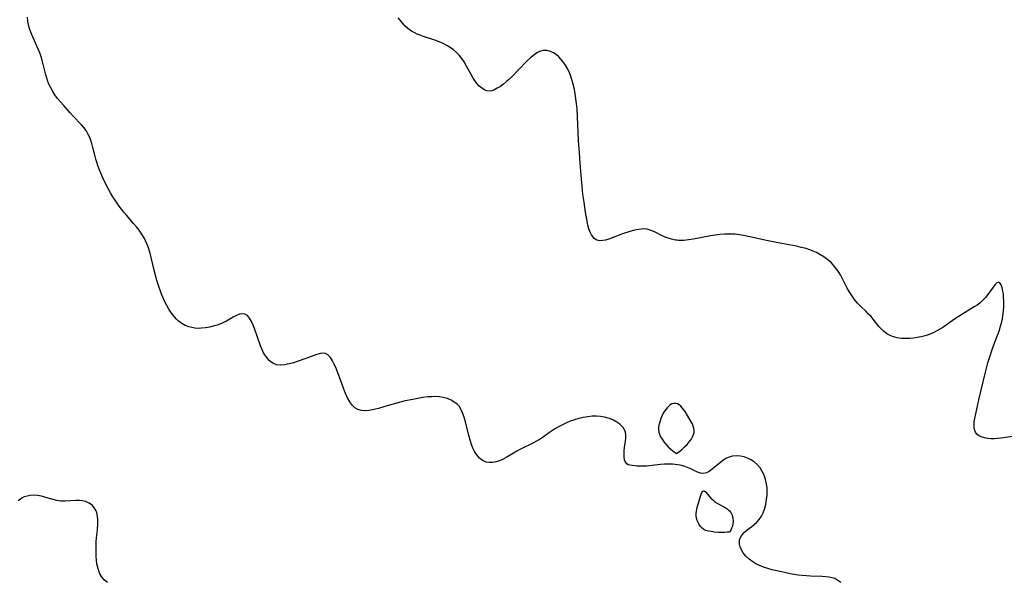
# Model space of a CAD drawing. Header units: metres. Extents: x 1073367 to 1082519, y 1569854 to 1574957.
# Tile 902 of 1056: x 1080263 to 1080631, y 1572387 to 1572597. Entities that reach past the tile are written whole.
import ezdxf

# ---------------------------------------------------------------- set-up
doc = ezdxf.new("R2010")
doc.units = ezdxf.units.M
doc.layers.add('CGG_CurvaNivelLidar_v1', color=253, linetype='Continuous', lineweight=30)

msp = doc.modelspace()

# ---------------------------------------------------------------- linework, layer by layer
at = {"layer": 'CGG_CurvaNivelLidar_v1'}
for p, q in [((1080266.4481, 1572596.3604, 74.5), (1080266.3024, 1572597.8681, 74.5)), ((1080405.4686, 1572596.5811, 74), (1080404.6062, 1572597.69, 74)), ((1080266.6412, 1572595.1759, 74.5), (1080266.4481, 1572596.3604, 74.5)), ((1080266.9135, 1572594.0097, 74.5), (1080266.6412, 1572595.1759, 74.5)), ((1080267.4876, 1572592.2658, 74.5), (1080266.9135, 1572594.0097, 74.5)), ((1080406.3627, 1572595.5168, 74), (1080405.4686, 1572596.5811, 74)), ((1080407.3062, 1572594.5186, 74), (1080406.3627, 1572595.5168, 74)), ((1080408.2754, 1572593.6424, 74), (1080407.3062, 1572594.5186, 74)), ((1080409.5864, 1572592.6858, 74), (1080408.2754, 1572593.6424, 74)), ((1080267.9559, 1572591.0812, 74.5), (1080267.4876, 1572592.2658, 74.5)), ((1080270.2659, 1572585.9053, 74.5), (1080267.9559, 1572591.0812, 74.5)), ((1080410.6128, 1572592.1018, 74), (1080409.5864, 1572592.6858, 74)), ((1080411.6914, 1572591.5934, 74), (1080410.6128, 1572592.1018, 74)), ((1080412.8571, 1572591.1196, 74), (1080411.6914, 1572591.5934, 74)), ((1080414.0547, 1572590.6865, 74), (1080412.8571, 1572591.1196, 74)), ((1080418.3602, 1572589.2742, 74), (1080414.0547, 1572590.6865, 74)), ((1080419.8902, 1572588.6941, 74), (1080418.3602, 1572589.2742, 74)), ((1080421.3844, 1572588.0338, 74), (1080419.8902, 1572588.6941, 74)), ((1080422.8262, 1572587.2792, 74), (1080421.3844, 1572588.0338, 74)), ((1080424.0585, 1572586.5126, 74), (1080422.8262, 1572587.2792, 74)), ((1080425.2496, 1572585.6473, 74), (1080424.0585, 1572586.5126, 74)), ((1080270.8276, 1572584.5255, 74.5), (1080270.2659, 1572585.9053, 74.5)), ((1080271.3311, 1572583.1254, 74.5), (1080270.8276, 1572584.5255, 74.5)), ((1080271.7495, 1572581.7634, 74.5), (1080271.3311, 1572583.1254, 74.5)), ((1080426.3674, 1572584.6967, 74), (1080425.2496, 1572585.6473, 74)), ((1080427.398, 1572583.6566, 74), (1080426.3674, 1572584.6967, 74)), ((1080428.4098, 1572582.4122, 74), (1080427.398, 1572583.6566, 74)), ((1080429.2192, 1572581.2168, 74), (1080428.4098, 1572582.4122, 74)), ((1080454.1223, 1572582.8651, 74), (1080452.8707, 1572581.6765, 74)), ((1080455.3467, 1572583.8453, 74), (1080454.1223, 1572582.8651, 74)), ((1080456.6073, 1572584.6399, 74), (1080455.3467, 1572583.8453, 74)), ((1080457.7511, 1572585.1494, 74), (1080456.6073, 1572584.6399, 74)), ((1080458.9124, 1572585.4292, 74), (1080457.7511, 1572585.1494, 74)), ((1080460.2072, 1572585.4266, 74), (1080458.9124, 1572585.4292, 74)), ((1080461.4823, 1572585.116, 74), (1080460.2072, 1572585.4266, 74)), ((1080462.5924, 1572584.5954, 74), (1080461.4823, 1572585.116, 74)), ((1080463.6517, 1572583.883, 74), (1080462.5924, 1572584.5954, 74)), ((1080464.6519, 1572583.0099, 74), (1080463.6517, 1572583.883, 74)), ((1080465.3957, 1572582.2204, 74), (1080464.6519, 1572583.0099, 74)), ((1080272.119, 1572580.3887, 74.5), (1080271.7495, 1572581.7634, 74.5)), ((1080273.1136, 1572576.3851, 74.5), (1080272.119, 1572580.3887, 74.5)), ((1080430.147, 1572579.6333, 74), (1080429.2192, 1572581.2168, 74)), ((1080431.8786, 1572576.4209, 74), (1080430.147, 1572579.6333, 74)), ((1080452.8707, 1572581.6765, 74), (1080449.3486, 1572577.9305, 74)), ((1080466.097, 1572581.3581, 74), (1080465.3957, 1572582.2204, 74)), ((1080467.0572, 1572579.9697, 74), (1080466.097, 1572581.3581, 74)), ((1080467.9141, 1572578.47, 74), (1080467.0572, 1572579.9697, 74)), ((1080273.4862, 1572575.104, 74.5), (1080273.1136, 1572576.3851, 74.5)), ((1080273.9128, 1572573.8473, 74.5), (1080273.4862, 1572575.104, 74.5)), ((1080432.6152, 1572575.1569, 74), (1080431.8786, 1572576.4209, 74)), ((1080433.3959, 1572573.9698, 74), (1080432.6152, 1572575.1569, 74)), ((1080447.4582, 1572576.0079, 74), (1080445.9317, 1572574.5719, 74)), ((1080449.3486, 1572577.9305, 74), (1080447.4582, 1572576.0079, 74)), ((1080468.6948, 1572576.7826, 74), (1080467.9141, 1572578.47, 74)), ((1080469.3538, 1572575.0138, 74), (1080468.6948, 1572576.7826, 74)), ((1080469.7417, 1572573.7523, 74), (1080469.3538, 1572575.0138, 74)), ((1080274.3967, 1572572.6476, 74.5), (1080273.9128, 1572573.8473, 74.5)), ((1080274.9465, 1572571.4841, 74.5), (1080274.3967, 1572572.6476, 74.5)), ((1080275.5614, 1572570.3619, 74.5), (1080274.9465, 1572571.4841, 74.5)), ((1080434.1259, 1572573.0192, 74), (1080433.3959, 1572573.9698, 74)), ((1080434.899, 1572572.1706, 74), (1080434.1259, 1572573.0192, 74)), ((1080435.7132, 1572571.4463, 74), (1080434.899, 1572572.1706, 74)), ((1080436.6341, 1572570.8345, 74), (1080435.7132, 1572571.4463, 74)), ((1080441.638, 1572571.3125, 74), (1080440.5952, 1572570.7695, 74)), ((1080442.7894, 1572572.047, 74), (1080441.638, 1572571.3125, 74)), ((1080443.9563, 1572572.9031, 74), (1080442.7894, 1572572.047, 74)), ((1080445.1251, 1572573.8589, 74), (1080443.9563, 1572572.9031, 74)), ((1080445.9317, 1572574.5719, 74), (1080445.1251, 1572573.8589, 74)), ((1080470.1962, 1572571.967, 74), (1080469.7417, 1572573.7523, 74)), ((1080470.5704, 1572570.1749, 74), (1080470.1962, 1572571.967, 74)), ((1080276.5006, 1572568.9051, 74.5), (1080275.5614, 1572570.3619, 74.5)), ((1080277.5292, 1572567.5307, 74.5), (1080276.5006, 1572568.9051, 74.5)), ((1080437.59, 1572570.4309, 74), (1080436.6341, 1572570.8345, 74)), ((1080438.5711, 1572570.2772, 74), (1080437.59, 1572570.4309, 74)), ((1080439.5739, 1572570.4051, 74), (1080438.5711, 1572570.2772, 74)), ((1080440.5952, 1572570.7695, 74), (1080439.5739, 1572570.4051, 74)), ((1080470.8829, 1572568.3618, 74), (1080470.5704, 1572570.1749, 74)), ((1080471.1386, 1572566.5341, 74), (1080470.8829, 1572568.3618, 74)), ((1080278.619, 1572566.2369, 74.5), (1080277.5292, 1572567.5307, 74.5)), ((1080279.8868, 1572564.8363, 74.5), (1080278.619, 1572566.2369, 74.5)), ((1080282.2177, 1572562.1436, 74.5), (1080279.8868, 1572564.8363, 74.5)), ((1080471.4252, 1572563.7193, 74), (1080471.1386, 1572566.5341, 74)), ((1080283.3362, 1572560.9075, 74.5), (1080282.2177, 1572562.1436, 74.5)), ((1080286.421, 1572557.7209, 74.5), (1080283.3362, 1572560.9075, 74.5)), ((1080471.6243, 1572560.6066, 74), (1080471.4252, 1572563.7193, 74)), ((1080472.0081, 1572551.7977, 74), (1080471.6243, 1572560.6066, 74)), ((1080287.3209, 1572556.6809, 74.5), (1080286.421, 1572557.7209, 74.5)), ((1080288.1324, 1572555.5519, 74.5), (1080287.3209, 1572556.6809, 74.5)), ((1080288.8384, 1572554.3421, 74.5), (1080288.1324, 1572555.5519, 74.5)), ((1080289.4801, 1572552.9532, 74.5), (1080288.8384, 1572554.3421, 74.5)), ((1080289.8849, 1572551.8715, 74.5), (1080289.4801, 1572552.9532, 74.5)), ((1080290.2368, 1572550.7599, 74.5), (1080289.8849, 1572551.8715, 74.5)), ((1080290.6648, 1572549.159, 74.5), (1080290.2368, 1572550.7599, 74.5)), ((1080472.2867, 1572547.2113, 74), (1080472.0081, 1572551.7977, 74)), ((1080291.4677, 1572545.8881, 74.5), (1080290.6648, 1572549.159, 74.5)), ((1080291.7704, 1572544.7979, 74.5), (1080291.4677, 1572545.8881, 74.5)), ((1080472.5575, 1572543.4106, 74), (1080472.2867, 1572547.2113, 74)), ((1080292.1042, 1572543.7114, 74.5), (1080291.7704, 1572544.7979, 74.5)), ((1080292.6704, 1572542.0772, 74.5), (1080292.1042, 1572543.7114, 74.5)), ((1080293.299, 1572540.4562, 74.5), (1080292.6704, 1572542.0772, 74.5)), ((1080472.9205, 1572538.8394, 74), (1080472.5575, 1572543.4106, 74)), ((1080294.4235, 1572537.851, 74.5), (1080293.299, 1572540.4562, 74.5)), ((1080473.2924, 1572534.7829, 74), (1080472.9205, 1572538.8394, 74)), ((1080295.7842, 1572535.025, 74.5), (1080294.4235, 1572537.851, 74.5)), ((1080296.5103, 1572533.6331, 74.5), (1080295.7842, 1572535.025, 74.5)), ((1080473.6246, 1572531.737, 74), (1080473.2924, 1572534.7829, 74)), ((1080297.2842, 1572532.2314, 74.5), (1080296.5103, 1572533.6331, 74.5)), ((1080298.0993, 1572530.8424, 74.5), (1080297.2842, 1572532.2314, 74.5)), ((1080298.9567, 1572529.4808, 74.5), (1080298.0993, 1572530.8424, 74.5)), ((1080474.0154, 1572528.7391, 74), (1080473.6246, 1572531.737, 74)), ((1080300.4811, 1572527.296, 74.5), (1080298.9567, 1572529.4808, 74.5)), ((1080302.233, 1572525.0537, 74.5), (1080300.4811, 1572527.296, 74.5)), ((1080474.5779, 1572525.0957, 74), (1080474.0154, 1572528.7391, 74)), ((1080303.2091, 1572523.899, 74.5), (1080302.233, 1572525.0537, 74.5)), ((1080305.88, 1572520.8865, 74.5), (1080303.2091, 1572523.899, 74.5)), ((1080475.1695, 1572521.651, 74), (1080474.5779, 1572525.0957, 74)), ((1080306.937, 1572519.6183, 74.5), (1080305.88, 1572520.8865, 74.5)), ((1080475.4955, 1572520.1538, 74), (1080475.1695, 1572521.651, 74)), ((1080475.8695, 1572518.8408, 74), (1080475.4955, 1572520.1538, 74)), ((1080307.9388, 1572518.312, 74.5), (1080306.937, 1572519.6183, 74.5)), ((1080308.9657, 1572516.813, 74.5), (1080307.9388, 1572518.312, 74.5)), ((1080309.8904, 1572515.2548, 74.5), (1080308.9657, 1572516.813, 74.5)), ((1080476.3186, 1572517.632, 74), (1080475.8695, 1572518.8408, 74)), ((1080476.8481, 1572516.5574, 74), (1080476.3186, 1572517.632, 74)), ((1080477.2481, 1572515.9403, 74), (1080476.8481, 1572516.5574, 74)), ((1080488.3604, 1572516.9211, 74), (1080483.2205, 1572514.9867, 74)), ((1080491.1352, 1572517.8504, 74), (1080488.3604, 1572516.9211, 74)), ((1080492.5173, 1572518.2366, 74), (1080491.1352, 1572517.8504, 74)), ((1080493.5227, 1572518.4696, 74), (1080492.5173, 1572518.2366, 74)), ((1080494.5156, 1572518.6464, 74), (1080493.5227, 1572518.4696, 74)), ((1080496.094, 1572518.778, 74), (1080494.5156, 1572518.6464, 74)), ((1080497.6125, 1572518.6578, 74), (1080496.094, 1572518.778, 74)), ((1080499.1002, 1572518.2273, 74), (1080497.6125, 1572518.6578, 74)), ((1080500.5536, 1572517.5804, 74), (1080499.1002, 1572518.2273, 74)), ((1080503.5002, 1572516.1263, 74), (1080500.5536, 1572517.5804, 74)), ((1080505.0353, 1572515.4831, 74), (1080503.5002, 1572516.1263, 74)), ((1080521.2594, 1572516.1666, 74), (1080514.8557, 1572514.9879, 74)), ((1080523.0086, 1572516.4542, 74), (1080521.2594, 1572516.1666, 74)), ((1080524.7613, 1572516.6904, 74), (1080523.0086, 1572516.4542, 74)), ((1080526.6066, 1572516.8543, 74), (1080524.7613, 1572516.6904, 74)), ((1080528.4522, 1572516.9035, 74), (1080526.6066, 1572516.8543, 74)), ((1080530.288, 1572516.8155, 74), (1080528.4522, 1572516.9035, 74)), ((1080532.1187, 1572516.6054, 74), (1080530.288, 1572516.8155, 74)), ((1080533.5736, 1572516.3648, 74), (1080532.1187, 1572516.6054, 74)), ((1080536.4794, 1572515.764, 74), (1080533.5736, 1572516.3648, 74)), ((1080310.4565, 1572514.1487, 74.5), (1080309.8904, 1572515.2548, 74.5)), ((1080310.9615, 1572513.0124, 74.5), (1080310.4565, 1572514.1487, 74.5)), ((1080311.4306, 1572511.7692, 74.5), (1080310.9615, 1572513.0124, 74.5)), ((1080477.704, 1572515.4121, 74), (1080477.2481, 1572515.9403, 74)), ((1080478.5702, 1572514.7907, 74), (1080477.704, 1572515.4121, 74)), ((1080479.3009, 1572514.5251, 74), (1080478.5702, 1572514.7907, 74)), ((1080480.0698, 1572514.4186, 74), (1080479.3009, 1572514.5251, 74)), ((1080481.0321, 1572514.4573, 74), (1080480.0698, 1572514.4186, 74)), ((1080482.0444, 1572514.6424, 74), (1080481.0321, 1572514.4573, 74)), ((1080483.2205, 1572514.9867, 74), (1080482.0444, 1572514.6424, 74)), ((1080506.6261, 1572514.9635, 74), (1080505.0353, 1572515.4831, 74)), ((1080508.117, 1572514.6471, 74), (1080506.6261, 1572514.9635, 74)), ((1080508.692, 1572514.573, 74), (1080508.117, 1572514.6471, 74)), ((1080509.2832, 1572514.5246, 74), (1080508.692, 1572514.573, 74)), ((1080510.2744, 1572514.5002, 74), (1080509.2832, 1572514.5246, 74)), ((1080511.2761, 1572514.5359, 74), (1080510.2744, 1572514.5002, 74)), ((1080513.0548, 1572514.712, 74), (1080511.2761, 1572514.5359, 74)), ((1080514.8557, 1572514.9879, 74), (1080513.0548, 1572514.712, 74)), ((1080541.5523, 1572514.6203, 74), (1080536.4794, 1572515.764, 74)), ((1080546.4604, 1572513.5745, 74), (1080541.5523, 1572514.6203, 74)), ((1080553.293, 1572512.3147, 74), (1080546.4604, 1572513.5745, 74)), ((1080311.8407, 1572510.4983, 74.5), (1080311.4306, 1572511.7692, 74.5)), ((1080312.2062, 1572509.2057, 74.5), (1080311.8407, 1572510.4983, 74.5)), ((1080312.6068, 1572507.6196, 74.5), (1080312.2062, 1572509.2057, 74.5)), ((1080555.1105, 1572511.9292, 74), (1080553.293, 1572512.3147, 74)), ((1080556.8962, 1572511.4681, 74), (1080555.1105, 1572511.9292, 74)), ((1080558.3214, 1572511.0104, 74), (1080556.8962, 1572511.4681, 74)), ((1080559.5975, 1572510.5133, 74), (1080558.3214, 1572511.0104, 74)), ((1080560.8385, 1572509.9466, 74), (1080559.5975, 1572510.5133, 74)), ((1080562.0416, 1572509.3142, 74), (1080560.8385, 1572509.9466, 74)), ((1080563.558, 1572508.3814, 74), (1080562.0416, 1572509.3142, 74)), ((1080313.5756, 1572503.4073, 74.5), (1080312.6068, 1572507.6196, 74.5)), ((1080565.0032, 1572507.3079, 74), (1080563.558, 1572508.3814, 74)), ((1080566.3417, 1572506.1115, 74), (1080565.0032, 1572507.3079, 74)), ((1080567.5576, 1572504.793, 74), (1080566.3417, 1572506.1115, 74)), ((1080314.2806, 1572500.5812, 74.5), (1080313.5756, 1572503.4073, 74.5)), ((1080568.4036, 1572503.6859, 74), (1080567.5576, 1572504.793, 74)), ((1080568.8301, 1572503.0557, 74), (1080568.4036, 1572503.6859, 74)), ((1080569.7085, 1572501.6065, 74), (1080568.8301, 1572503.0557, 74)), ((1080572.1736, 1572496.9263, 74), (1080569.7085, 1572501.6065, 74)), ((1080314.6788, 1572499.1809, 74.5), (1080314.2806, 1572500.5812, 74.5)), ((1080315.1586, 1572497.6713, 74.5), (1080314.6788, 1572499.1809, 74.5)), ((1080627.4802, 1572498.0165, 74), (1080626.77, 1572497.0708, 74)), ((1080628.1268, 1572498.669, 74), (1080627.4802, 1572498.0165, 74)), ((1080628.7179, 1572498.9006, 74), (1080628.1268, 1572498.669, 74)), ((1080629.249, 1572498.6154, 74), (1080628.7179, 1572498.9006, 74)), ((1080629.7203, 1572497.9001, 74), (1080629.249, 1572498.6154, 74)), ((1080630.1179, 1572496.8592, 74), (1080629.7203, 1572497.9001, 74)), ((1080316.2087, 1572494.7675, 74.5), (1080315.1586, 1572497.6713, 74.5)), ((1080316.774, 1572493.378, 74.5), (1080316.2087, 1572494.7675, 74.5)), ((1080573.0332, 1572495.409, 74), (1080572.1736, 1572496.9263, 74)), ((1080573.9452, 1572493.9389, 74), (1080573.0332, 1572495.409, 74)), ((1080624.7925, 1572494.3146, 74), (1080623.8718, 1572493.2104, 74)), ((1080625.4115, 1572495.1361, 74), (1080624.7925, 1572494.3146, 74)), ((1080626.77, 1572497.0708, 74), (1080625.4115, 1572495.1361, 74)), ((1080630.421, 1572495.5732, 74), (1080630.1179, 1572496.8592, 74)), ((1080630.5585, 1572494.6209, 74), (1080630.421, 1572495.5732, 74)), ((1080630.6487, 1572493.6048, 74), (1080630.5585, 1572494.6209, 74)), ((1080317.3261, 1572492.1304, 74.5), (1080316.774, 1572493.378, 74.5)), ((1080318.1269, 1572490.4642, 74.5), (1080317.3261, 1572492.1304, 74.5)), ((1080319.0026, 1572488.8618, 74.5), (1080318.1269, 1572490.4642, 74.5)), ((1080574.9608, 1572492.4691, 74), (1080573.9452, 1572493.9389, 74)), ((1080576.0634, 1572491.0993, 74), (1080574.9608, 1572492.4691, 74)), ((1080577.191, 1572489.9235, 74), (1080576.0634, 1572491.0993, 74)), ((1080621.7283, 1572491.1372, 74), (1080620.7192, 1572490.3743, 74)), ((1080622.8512, 1572492.1403, 74), (1080621.7283, 1572491.1372, 74)), ((1080623.8718, 1572493.2104, 74), (1080622.8512, 1572492.1403, 74)), ((1080630.7086, 1572491.6143, 74), (1080630.6487, 1572493.6048, 74)), ((1080630.6721, 1572489.8993, 74), (1080630.7086, 1572491.6143, 74)), ((1080319.9934, 1572487.3353, 74.5), (1080319.0026, 1572488.8618, 74.5)), ((1080321.0971, 1572485.9273, 74.5), (1080319.9934, 1572487.3353, 74.5)), ((1080345.3906, 1572486.9323, 74.5), (1080344.2681, 1572486.4855, 74.5)), ((1080346.45, 1572487.1341, 74.5), (1080345.3906, 1572486.9323, 74.5)), ((1080347.4146, 1572487.0176, 74.5), (1080346.45, 1572487.1341, 74.5)), ((1080348.3523, 1572486.4457, 74.5), (1080347.4146, 1572487.0176, 74.5)), ((1080579.3231, 1572487.9089, 74), (1080577.191, 1572489.9235, 74)), ((1080580.2568, 1572486.9955, 74), (1080579.3231, 1572487.9089, 74)), ((1080581.1519, 1572486.0498, 74), (1080580.2568, 1572486.9955, 74)), ((1080615.0228, 1572486.8703, 74), (1080613.661, 1572485.9929, 74)), ((1080619.6536, 1572489.6608, 74), (1080615.0228, 1572486.8703, 74)), ((1080620.7192, 1572490.3743, 74), (1080619.6536, 1572489.6608, 74)), ((1080630.3569, 1572486.362, 74), (1080630.5584, 1572488.1412, 74)), ((1080630.5584, 1572488.1412, 74), (1080630.6721, 1572489.8993, 74)), ((1080321.8559, 1572485.1132, 74.5), (1080321.0971, 1572485.9273, 74.5)), ((1080322.6677, 1572484.3702, 74.5), (1080321.8559, 1572485.1132, 74.5)), ((1080323.8424, 1572483.5051, 74.5), (1080322.6677, 1572484.3702, 74.5)), ((1080325.1068, 1572482.7954, 74.5), (1080323.8424, 1572483.5051, 74.5)), ((1080338.0291, 1572483.2175, 74.5), (1080337.0518, 1572482.8712, 74.5)), ((1080338.8772, 1572483.5599, 74.5), (1080338.0291, 1572483.2175, 74.5)), ((1080339.7446, 1572483.9572, 74.5), (1080338.8772, 1572483.5599, 74.5)), ((1080340.5793, 1572484.3855, 74.5), (1080339.7446, 1572483.9572, 74.5)), ((1080343.098, 1572485.8563, 74.5), (1080340.5793, 1572484.3855, 74.5)), ((1080344.2681, 1572486.4855, 74.5), (1080343.098, 1572485.8563, 74.5)), ((1080349.1697, 1572485.4928, 74.5), (1080348.3523, 1572486.4457, 74.5)), ((1080349.9035, 1572484.2629, 74.5), (1080349.1697, 1572485.4928, 74.5)), ((1080350.5585, 1572482.8747, 74.5), (1080349.9035, 1572484.2629, 74.5)), ((1080581.9518, 1572485.1163, 74), (1080581.1519, 1572486.0498, 74)), ((1080584.2242, 1572482.2831, 74), (1080581.9518, 1572485.1163, 74)), ((1080612.3173, 1572485.0815, 74), (1080607.9856, 1572482.0379, 74)), ((1080613.661, 1572485.9929, 74), (1080612.3173, 1572485.0815, 74)), ((1080629.5413, 1572482.4802, 74), (1080629.9544, 1572484.1187, 74)), ((1080629.9544, 1572484.1187, 74), (1080630.1778, 1572485.239, 74)), ((1080630.1778, 1572485.239, 74), (1080630.3569, 1572486.362, 74)), ((1080326.4486, 1572482.2535, 74.5), (1080325.1068, 1572482.7954, 74.5)), ((1080327.5613, 1572481.9528, 74.5), (1080326.4486, 1572482.2535, 74.5)), ((1080328.7068, 1572481.7607, 74.5), (1080327.5613, 1572481.9528, 74.5)), ((1080329.9672, 1572481.6666, 74.5), (1080328.7068, 1572481.7607, 74.5)), ((1080331.2434, 1572481.6827, 74.5), (1080329.9672, 1572481.6666, 74.5)), ((1080332.7134, 1572481.8282, 74.5), (1080331.2434, 1572481.6827, 74.5)), ((1080334.1793, 1572482.0875, 74.5), (1080332.7134, 1572481.8282, 74.5)), ((1080335.6295, 1572482.4403, 74.5), (1080334.1793, 1572482.0875, 74.5)), ((1080337.0518, 1572482.8712, 74.5), (1080335.6295, 1572482.4403, 74.5)), ((1080351.0487, 1572481.6285, 74.5), (1080350.5585, 1572482.8747, 74.5)), ((1080353.2578, 1572475.1576, 74.5), (1080351.0487, 1572481.6285, 74.5)), ((1080585.0066, 1572481.4051, 74), (1080584.2242, 1572482.2831, 74)), ((1080585.8439, 1572480.5983, 74), (1080585.0066, 1572481.4051, 74)), ((1080586.8756, 1572479.8051, 74), (1080585.8439, 1572480.5983, 74)), ((1080587.9964, 1572479.1431, 74), (1080586.8756, 1572479.8051, 74)), ((1080602.8725, 1572479.4006, 74), (1080601.3953, 1572478.9043, 74)), ((1080604.5521, 1572480.1177, 74), (1080602.8725, 1572479.4006, 74)), ((1080605.7246, 1572480.7039, 74), (1080604.5521, 1572480.1177, 74)), ((1080606.8707, 1572481.3443, 74), (1080605.7246, 1572480.7039, 74)), ((1080607.9856, 1572482.0379, 74), (1080606.8707, 1572481.3443, 74)), ((1080628.3022, 1572478.7986, 74), (1080628.9633, 1572480.6285, 74)), ((1080628.9633, 1572480.6285, 74), (1080629.5413, 1572482.4802, 74)), ((1080589.1956, 1572478.6231, 74), (1080587.9964, 1572479.1431, 74)), ((1080590.8532, 1572478.1719, 74), (1080589.1956, 1572478.6231, 74)), ((1080592.5939, 1572477.9405, 74), (1080590.8532, 1572478.1719, 74)), ((1080594.2146, 1572477.8874, 74), (1080592.5939, 1572477.9405, 74)), ((1080595.59, 1572477.9271, 74), (1080594.2146, 1572477.8874, 74)), ((1080596.9772, 1572478.0368, 74), (1080595.59, 1572477.9271, 74)), ((1080598.3675, 1572478.2199, 74), (1080596.9772, 1572478.0368, 74)), ((1080599.89, 1572478.5129, 74), (1080598.3675, 1572478.2199, 74)), ((1080601.3953, 1572478.9043, 74), (1080599.89, 1572478.5129, 74)), ((1080627.037, 1572475.5504, 74), (1080628.3022, 1572478.7986, 74)), ((1080353.7238, 1572473.9882, 74.5), (1080353.2578, 1572475.1576, 74.5)), ((1080354.2686, 1572472.8287, 74.5), (1080353.7238, 1572473.9882, 74.5)), ((1080354.8829, 1572471.7422, 74.5), (1080354.2686, 1572472.8287, 74.5)), ((1080375.6139, 1572472.2693, 74.5), (1080374.2585, 1572471.8875, 74.5)), ((1080376.5534, 1572472.3991, 74.5), (1080375.6139, 1572472.2693, 74.5)), ((1080377.529, 1572472.2842, 74.5), (1080376.5534, 1572472.3991, 74.5)), ((1080378.431, 1572471.793, 74.5), (1080377.529, 1572472.2842, 74.5)), ((1080625.7183, 1572471.7318, 74), (1080626.2859, 1572473.4477, 74)), ((1080626.2859, 1572473.4477, 74), (1080627.037, 1572475.5504, 74)), ((1080355.573, 1572470.7494, 74.5), (1080354.8829, 1572471.7422, 74.5)), ((1080356.655, 1572469.5762, 74.5), (1080355.573, 1572470.7494, 74.5)), ((1080357.8772, 1572468.6731, 74.5), (1080356.655, 1572469.5762, 74.5)), ((1080359.2293, 1572468.1065, 74.5), (1080357.8772, 1572468.6731, 74.5)), ((1080364.1323, 1572468.4564, 74.5), (1080363.2311, 1572468.2401, 74.5)), ((1080365.5533, 1572468.8545, 74.5), (1080364.1323, 1572468.4564, 74.5)), ((1080366.9921, 1572469.305, 74.5), (1080365.5533, 1572468.8545, 74.5)), ((1080369.8437, 1572470.2726, 74.5), (1080366.9921, 1572469.305, 74.5)), ((1080374.2585, 1572471.8875, 74.5), (1080369.8437, 1572470.2726, 74.5)), ((1080378.8074, 1572471.4521, 74.5), (1080378.431, 1572471.793, 74.5)), ((1080379.3822, 1572470.7685, 74.5), (1080378.8074, 1572471.4521, 74.5)), ((1080380.1691, 1572469.5127, 74.5), (1080379.3822, 1572470.7685, 74.5)), ((1080380.8926, 1572468.0452, 74.5), (1080380.1691, 1572469.5127, 74.5)), ((1080623.719, 1572464.8048, 74), (1080624.8217, 1572468.8264, 74)), ((1080624.8217, 1572468.8264, 74), (1080625.7183, 1572471.7318, 74)), ((1080360.7388, 1572467.9281, 74.5), (1080359.2293, 1572468.1065, 74.5)), ((1080362.3466, 1572468.0703, 74.5), (1080360.7388, 1572467.9281, 74.5)), ((1080363.2311, 1572468.2401, 74.5), (1080362.3466, 1572468.0703, 74.5)), ((1080381.5707, 1572466.4289, 74.5), (1080380.8926, 1572468.0452, 74.5)), ((1080383.6821, 1572460.6862, 74.5), (1080381.5707, 1572466.4289, 74.5)), ((1080621.3454, 1572454.9951, 74), (1080623.719, 1572464.8048, 74)), ((1080384.2041, 1572459.3051, 74.5), (1080383.6821, 1572460.6862, 74.5)), ((1080384.9832, 1572457.3824, 74.5), (1080384.2041, 1572459.3051, 74.5)), ((1080385.7271, 1572455.7729, 74.5), (1080384.9832, 1572457.3824, 74.5)), ((1080386.5486, 1572454.2948, 74.5), (1080385.7271, 1572455.7729, 74.5)), ((1080387.4996, 1572452.9824, 74.5), (1080386.5486, 1572454.2948, 74.5)), ((1080403.6694, 1572453.6694, 74.5), (1080400.5639, 1572452.7998, 74.5)), ((1080407.2464, 1572454.5558, 74.5), (1080403.6694, 1572453.6694, 74.5)), ((1080410.1062, 1572455.1614, 74.5), (1080407.2464, 1572454.5558, 74.5)), ((1080411.9897, 1572455.5229, 74.5), (1080410.1062, 1572455.1614, 74.5)), ((1080413.8662, 1572455.8326, 74.5), (1080411.9897, 1572455.5229, 74.5)), ((1080415.7283, 1572456.063, 74.5), (1080413.8662, 1572455.8326, 74.5)), ((1080417.1384, 1572456.1645, 74.5), (1080415.7283, 1572456.063, 74.5)), ((1080418.5287, 1572456.1812, 74.5), (1080417.1384, 1572456.1645, 74.5)), ((1080420.0166, 1572456.0815, 74.5), (1080418.5287, 1572456.1812, 74.5)), ((1080421.4585, 1572455.8516, 74.5), (1080420.0166, 1572456.0815, 74.5)), ((1080423.0221, 1572455.4249, 74.5), (1080421.4585, 1572455.8516, 74.5)), ((1080424.4795, 1572454.8241, 74.5), (1080423.0221, 1572455.4249, 74.5)), ((1080425.7977, 1572454.0431, 74.5), (1080424.4795, 1572454.8241, 74.5)), ((1080426.802, 1572453.1941, 74.5), (1080425.7977, 1572454.0431, 74.5)), ((1080507.4975, 1572453.646, 74.5), (1080506.8411, 1572453.4382, 74.5)), ((1080507.8861, 1572453.6867, 74.5), (1080507.4975, 1572453.646, 74.5)), ((1080508.2725, 1572453.6626, 74.5), (1080507.8861, 1572453.6867, 74.5)), ((1080508.9309, 1572453.4607, 74.5), (1080508.2725, 1572453.6626, 74.5)), ((1080619.914, 1572447.9582, 74), (1080621.3454, 1572454.9951, 74)), ((1080388.4642, 1572452.0506, 74.5), (1080387.4996, 1572452.9824, 74.5)), ((1080389.5613, 1572451.3825, 74.5), (1080388.4642, 1572452.0506, 74.5)), ((1080390.9453, 1572450.9942, 74.5), (1080389.5613, 1572451.3825, 74.5)), ((1080392.4596, 1572450.9196, 74.5), (1080390.9453, 1572450.9942, 74.5)), ((1080393.6814, 1572451.0261, 74.5), (1080392.4596, 1572450.9196, 74.5)), ((1080394.9431, 1572451.2404, 74.5), (1080393.6814, 1572451.0261, 74.5)), ((1080396.2339, 1572451.5361, 74.5), (1080394.9431, 1572451.2404, 74.5)), ((1080397.2451, 1572451.8062, 74.5), (1080396.2339, 1572451.5361, 74.5)), ((1080400.5639, 1572452.7998, 74.5), (1080397.2451, 1572451.8062, 74.5)), ((1080427.3513, 1572452.5623, 74.5), (1080426.802, 1572453.1941, 74.5)), ((1080427.9385, 1572451.6848, 74.5), (1080427.3513, 1572452.5623, 74.5)), ((1080428.6742, 1572450.1647, 74.5), (1080427.9385, 1572451.6848, 74.5)), ((1080429.2598, 1572448.4976, 74.5), (1080428.6742, 1572450.1647, 74.5)), ((1080504.0568, 1572450.6977, 74.5), (1080503.6052, 1572449.9573, 74.5)), ((1080504.5453, 1572451.3946, 74.5), (1080504.0568, 1572450.6977, 74.5)), ((1080505.0669, 1572452.0362, 74.5), (1080504.5453, 1572451.3946, 74.5)), ((1080505.6205, 1572452.6056, 74.5), (1080505.0669, 1572452.0362, 74.5)), ((1080506.2076, 1572453.08, 74.5), (1080505.6205, 1572452.6056, 74.5)), ((1080506.8411, 1572453.4382, 74.5), (1080506.2076, 1572453.08, 74.5)), ((1080509.5485, 1572453.0838, 74.5), (1080508.9309, 1572453.4607, 74.5)), ((1080510.125, 1572452.5815, 74.5), (1080509.5485, 1572453.0838, 74.5)), ((1080510.6767, 1572451.9836, 74.5), (1080510.125, 1572452.5815, 74.5)), ((1080511.2086, 1572451.3164, 74.5), (1080510.6767, 1572451.9836, 74.5)), ((1080511.7241, 1572450.6, 74.5), (1080511.2086, 1572451.3164, 74.5)), ((1080512.6941, 1572449.1104, 74.5), (1080511.7241, 1572450.6, 74.5)), ((1080429.7527, 1572446.7323, 74.5), (1080429.2598, 1572448.4976, 74.5)), ((1080430.8696, 1572442.1896, 74.5), (1080429.7527, 1572446.7323, 74.5)), ((1080467.5023, 1572446.4182, 74.5), (1080466.1709, 1572445.8064, 74.5)), ((1080468.863, 1572446.9649, 74.5), (1080467.5023, 1572446.4182, 74.5)), ((1080470.4477, 1572447.5144, 74.5), (1080468.863, 1572446.9649, 74.5)), ((1080472.0541, 1572447.9829, 74.5), (1080470.4477, 1572447.5144, 74.5)), ((1080473.6743, 1572448.3652, 74.5), (1080472.0541, 1572447.9829, 74.5)), ((1080475.4832, 1572448.6769, 74.5), (1080473.6743, 1572448.3652, 74.5)), ((1080477.0731, 1572448.8387, 74.5), (1080475.4832, 1572448.6769, 74.5)), ((1080478.6488, 1572448.8746, 74.5), (1080477.0731, 1572448.8387, 74.5)), ((1080480.1552, 1572448.7706, 74.5), (1080478.6488, 1572448.8746, 74.5)), ((1080481.6239, 1572448.5366, 74.5), (1080480.1552, 1572448.7706, 74.5)), ((1080483.0388, 1572448.1801, 74.5), (1080481.6239, 1572448.5366, 74.5)), ((1080483.5332, 1572448.0209, 74.5), (1080483.0388, 1572448.1801, 74.5)), ((1080484.9673, 1572447.4323, 74.5), (1080483.5332, 1572448.0209, 74.5)), ((1080486.2808, 1572446.7034, 74.5), (1080484.9673, 1572447.4323, 74.5)), ((1080487.4441, 1572445.8518, 74.5), (1080486.2808, 1572446.7034, 74.5)), ((1080502.1532, 1572446.3232, 74.5), (1080501.9642, 1572445.474, 74.5)), ((1080502.4011, 1572447.1697, 74.5), (1080502.1532, 1572446.3232, 74.5)), ((1080502.6967, 1572448.0081, 74.5), (1080502.4011, 1572447.1697, 74.5)), ((1080503.1978, 1572449.181, 74.5), (1080502.6967, 1572448.0081, 74.5)), ((1080503.6052, 1572449.9573, 74.5), (1080503.1978, 1572449.181, 74.5)), ((1080514.0626, 1572446.7729, 74.5), (1080512.6941, 1572449.1104, 74.5)), ((1080514.4597, 1572445.9869, 74.5), (1080514.0626, 1572446.7729, 74.5)), ((1080619.6278, 1572445.5221, 74), (1080619.7195, 1572446.7088, 74)), ((1080619.7195, 1572446.7088, 74), (1080619.914, 1572447.9582, 74)), ((1080461.0696, 1572442.7439, 74.5), (1080458.918, 1572441.2238, 74.5)), ((1080463.3242, 1572444.2199, 74.5), (1080461.0696, 1572442.7439, 74.5)), ((1080464.7274, 1572445.0463, 74.5), (1080463.3242, 1572444.2199, 74.5)), ((1080466.1709, 1572445.8064, 74.5), (1080464.7274, 1572445.0463, 74.5)), ((1080488.0585, 1572445.2793, 74.5), (1080487.4441, 1572445.8518, 74.5)), ((1080488.5894, 1572444.6601, 74.5), (1080488.0585, 1572445.2793, 74.5)), ((1080489.1227, 1572443.7999, 74.5), (1080488.5894, 1572444.6601, 74.5)), ((1080489.4768, 1572442.8676, 74.5), (1080489.1227, 1572443.7999, 74.5)), ((1080489.643, 1572441.8494, 74.5), (1080489.4768, 1572442.8676, 74.5)), ((1080501.8512, 1572444.6272, 74.5), (1080501.8388, 1572443.7876, 74.5)), ((1080501.8388, 1572443.7876, 74.5), (1080501.9488, 1572442.9608, 74.5)), ((1080501.9642, 1572445.474, 74.5), (1080501.8512, 1572444.6272, 74.5)), ((1080501.9488, 1572442.9608, 74.5), (1080502.1811, 1572442.1298, 74.5)), ((1080514.7954, 1572445.2018, 74.5), (1080514.4597, 1572445.9869, 74.5)), ((1080515.0424, 1572444.4176, 74.5), (1080514.7954, 1572445.2018, 74.5)), ((1080514.9434, 1572442.039, 74.5), (1080515.1285, 1572442.8396, 74.5)), ((1080515.1646, 1572443.6339, 74.5), (1080515.0424, 1572444.4176, 74.5)), ((1080515.1285, 1572442.8396, 74.5), (1080515.1646, 1572443.6339, 74.5)), ((1080619.6774, 1572444.4613, 74), (1080619.6278, 1572445.5221, 74)), ((1080619.7803, 1572443.888, 74), (1080619.6774, 1572444.4613, 74)), ((1080620.1233, 1572442.9365, 74), (1080619.7803, 1572443.888, 74)), ((1080620.6767, 1572442.1477, 74), (1080620.1233, 1572442.9365, 74)), ((1080431.5844, 1572439.5932, 74.5), (1080430.8696, 1572442.1896, 74.5)), ((1080432.0177, 1572438.2616, 74.5), (1080431.5844, 1572439.5932, 74.5)), ((1080456.2705, 1572439.5591, 74.5), (1080454.8725, 1572438.8246, 74.5)), ((1080457.6251, 1572440.3552, 74.5), (1080456.2705, 1572439.5591, 74.5)), ((1080458.918, 1572441.2238, 74.5), (1080457.6251, 1572440.3552, 74.5)), ((1080489.1866, 1572437.1444, 74.5), (1080489.5438, 1572439.5872, 74.5)), ((1080489.5438, 1572439.5872, 74.5), (1080489.6522, 1572440.7827, 74.5)), ((1080489.6522, 1572440.7827, 74.5), (1080489.643, 1572441.8494, 74.5)), ((1080502.1811, 1572442.1298, 74.5), (1080502.5846, 1572441.2267, 74.5)), ((1080502.5846, 1572441.2267, 74.5), (1080503.1387, 1572440.2781, 74.5)), ((1080503.1387, 1572440.2781, 74.5), (1080503.8119, 1572439.3231, 74.5)), ((1080503.8119, 1572439.3231, 74.5), (1080504.5727, 1572438.3996, 74.5)), ((1080512.5067, 1572438.3426, 74.5), (1080513.3051, 1572439.2697, 74.5)), ((1080513.3051, 1572439.2697, 74.5), (1080514.0032, 1572440.223, 74.5)), ((1080514.0032, 1572440.223, 74.5), (1080514.5623, 1572441.1604, 74.5)), ((1080514.5623, 1572441.1604, 74.5), (1080514.9434, 1572442.039, 74.5)), ((1080621.4087, 1572441.572, 74), (1080620.6767, 1572442.1477, 74)), ((1080622.3061, 1572441.135, 74), (1080621.4087, 1572441.572, 74)), ((1080623.4557, 1572440.7661, 74), (1080622.3061, 1572441.135, 74)), ((1080624.7269, 1572440.5239, 74), (1080623.4557, 1572440.7661, 74)), ((1080625.877, 1572440.4271, 74), (1080624.7269, 1572440.5239, 74)), ((1080627.0734, 1572440.4196, 74), (1080625.877, 1572440.4271, 74)), ((1080628.2985, 1572440.4886, 74), (1080627.0734, 1572440.4196, 74)), ((1080629.7307, 1572440.648, 74), (1080628.2985, 1572440.4886, 74)), ((1080633.9531, 1572441.3316, 74), (1080629.7307, 1572440.648, 74)), ((1080432.5124, 1572436.9877, 74.5), (1080432.0177, 1572438.2616, 74.5)), ((1080433.1758, 1572435.6315, 74.5), (1080432.5124, 1572436.9877, 74.5)), ((1080433.9579, 1572434.4106, 74.5), (1080433.1758, 1572435.6315, 74.5)), ((1080448.8915, 1572435.7992, 74.5), (1080445.1503, 1572433.5862, 74.5)), ((1080450.2581, 1572436.5365, 74.5), (1080448.8915, 1572435.7992, 74.5)), ((1080454.8725, 1572438.8246, 74.5), (1080450.2581, 1572436.5365, 74.5)), ((1080488.9726, 1572434.7076, 74.5), (1080489.0413, 1572435.905, 74.5)), ((1080489.0413, 1572435.905, 74.5), (1080489.1866, 1572437.1444, 74.5)), ((1080504.5727, 1572438.3996, 74.5), (1080505.49, 1572437.4369, 74.5)), ((1080505.49, 1572437.4369, 74.5), (1080506.4015, 1572436.5873, 74.5)), ((1080506.4015, 1572436.5873, 74.5), (1080507.233, 1572435.8786, 74.5)), ((1080507.233, 1572435.8786, 74.5), (1080508.5, 1572434.8904, 74.5)), ((1080508.5, 1572434.8904, 74.5), (1080509.7899, 1572435.8696, 74.5)), ((1080509.7899, 1572435.8696, 74.5), (1080510.6393, 1572436.5678, 74.5)), ((1080510.6393, 1572436.5678, 74.5), (1080511.5703, 1572437.4017, 74.5)), ((1080511.5703, 1572437.4017, 74.5), (1080512.5067, 1572438.3426, 74.5)), ((1080435.0505, 1572433.1877, 74.5), (1080433.9579, 1572434.4106, 74.5)), ((1080436.3069, 1572432.2595, 74.5), (1080435.0505, 1572433.1877, 74.5)), ((1080437.4325, 1572431.7662, 74.5), (1080436.3069, 1572432.2595, 74.5)), ((1080438.6291, 1572431.5299, 74.5), (1080437.4325, 1572431.7662, 74.5)), ((1080441.0746, 1572431.8033, 74.5), (1080439.8373, 1572431.5587, 74.5)), ((1080442.4275, 1572432.2585, 74.5), (1080441.0746, 1572431.8033, 74.5)), ((1080443.789, 1572432.8656, 74.5), (1080442.4275, 1572432.2585, 74.5)), ((1080445.1503, 1572433.5862, 74.5), (1080443.789, 1572432.8656, 74.5)), ((1080489.0043, 1572433.6388, 74.5), (1080488.9726, 1572434.7076, 74.5)), ((1080489.1723, 1572432.5744, 74.5), (1080489.0043, 1572433.6388, 74.5)), ((1080489.4903, 1572431.6887, 74.5), (1080489.1723, 1572432.5744, 74.5)), ((1080489.971, 1572431.0438, 74.5), (1080489.4903, 1572431.6887, 74.5)), ((1080525.0647, 1572431.7304, 74.5), (1080521.836, 1572429.0336, 74.5)), ((1080526.1928, 1572432.5658, 74.5), (1080525.0647, 1572431.7304, 74.5)), ((1080526.9765, 1572433.0534, 74.5), (1080526.1928, 1572432.5658, 74.5)), ((1080527.7947, 1572433.4592, 74.5), (1080526.9765, 1572433.0534, 74.5)), ((1080529.3526, 1572433.93, 74.5), (1080527.7947, 1572433.4592, 74.5)), ((1080530.9858, 1572434.0803, 74.5), (1080529.3526, 1572433.93, 74.5)), ((1080532.3729, 1572433.9776, 74.5), (1080530.9858, 1572434.0803, 74.5)), ((1080533.755, 1572433.6895, 74.5), (1080532.3729, 1572433.9776, 74.5)), ((1080535.1059, 1572433.2308, 74.5), (1080533.755, 1572433.6895, 74.5)), ((1080536.3969, 1572432.6052, 74.5), (1080535.1059, 1572433.2308, 74.5)), ((1080537.3257, 1572432.0099, 74.5), (1080536.3969, 1572432.6052, 74.5)), ((1080537.6853, 1572431.7375, 74.5), (1080537.3257, 1572432.0099, 74.5)), ((1080538.7822, 1572430.7175, 74.5), (1080537.6853, 1572431.7375, 74.5)), ((1080439.8373, 1572431.5587, 74.5), (1080438.6291, 1572431.5299, 74.5)), ((1080490.5069, 1572430.7219, 74.5), (1080489.971, 1572431.0438, 74.5)), ((1080491.1627, 1572430.5396, 74.5), (1080490.5069, 1572430.7219, 74.5)), ((1080491.935, 1572430.4235, 74.5), (1080491.1627, 1572430.5396, 74.5)), ((1080493.8613, 1572430.2264, 74.5), (1080491.935, 1572430.4235, 74.5)), ((1080494.9608, 1572430.1813, 74.5), (1080493.8613, 1572430.2264, 74.5)), ((1080496.094, 1572430.1984, 74.5), (1080494.9608, 1572430.1813, 74.5)), ((1080497.2786, 1572430.2675, 74.5), (1080496.094, 1572430.1984, 74.5)), ((1080502.5438, 1572430.8183, 74.5), (1080497.2786, 1572430.2675, 74.5)), ((1080504.0966, 1572430.9477, 74.5), (1080502.5438, 1572430.8183, 74.5)), ((1080505.6407, 1572431.0117, 74.5), (1080504.0966, 1572430.9477, 74.5)), ((1080507.1639, 1572430.9785, 74.5), (1080505.6407, 1572431.0117, 74.5)), ((1080508.0787, 1572430.895, 74.5), (1080507.1639, 1572430.9785, 74.5)), ((1080508.9742, 1572430.7566, 74.5), (1080508.0787, 1572430.895, 74.5)), ((1080509.8536, 1572430.5701, 74.5), (1080508.9742, 1572430.7566, 74.5)), ((1080511.2859, 1572430.1743, 74.5), (1080509.8536, 1572430.5701, 74.5)), ((1080512.6546, 1572429.6957, 74.5), (1080511.2859, 1572430.1743, 74.5)), ((1080513.9404, 1572429.1547, 74.5), (1080512.6546, 1572429.6957, 74.5)), ((1080516.3989, 1572427.9784, 74.5), (1080513.9404, 1572429.1547, 74.5)), ((1080517.529, 1572427.5823, 74.5), (1080516.3989, 1572427.9784, 74.5)), ((1080520.7618, 1572428.2759, 74.5), (1080519.6951, 1572427.7258, 74.5)), ((1080521.836, 1572429.0336, 74.5), (1080520.7618, 1572428.2759, 74.5)), ((1080539.7459, 1572429.5388, 74.5), (1080538.7822, 1572430.7175, 74.5)), ((1080540.5749, 1572428.2335, 74.5), (1080539.7459, 1572429.5388, 74.5)), ((1080541.2585, 1572426.8244, 74.5), (1080540.5749, 1572428.2335, 74.5)), ((1080518.6303, 1572427.4714, 74.5), (1080517.529, 1572427.5823, 74.5)), ((1080519.6951, 1572427.7258, 74.5), (1080518.6303, 1572427.4714, 74.5)), ((1080541.8184, 1572425.2037, 74.5), (1080541.2585, 1572426.8244, 74.5)), ((1080542.1916, 1572423.5115, 74.5), (1080541.8184, 1572425.2037, 74.5)), ((1080518.0215, 1572420.3647, 74.5), (1080518.305, 1572420.8107, 74.5)), ((1080518.305, 1572420.8107, 74.5), (1080518.62, 1572421.0173, 74.5)), ((1080518.62, 1572421.0173, 74.5), (1080518.9783, 1572420.9318, 74.5)), ((1080518.9783, 1572420.9318, 74.5), (1080519.3774, 1572420.6095, 74.5)), ((1080519.3774, 1572420.6095, 74.5), (1080521.4013, 1572418.2144, 74.5)), ((1080542.3536, 1572422.1509, 74.5), (1080542.1916, 1572423.5115, 74.5)), ((1080542.4103, 1572420.7747, 74.5), (1080542.3536, 1572422.1509, 74.5)), ((1080542.3697, 1572419.3947, 74.5), (1080542.4103, 1572420.7747, 74.5)), ((1080263.6008, 1572417.9158, 75), (1080262.8187, 1572417.22, 75)), ((1080264.2773, 1572418.3476, 75), (1080263.6008, 1572417.9158, 75)), ((1080265.0096, 1572418.6987, 75), (1080264.2773, 1572418.3476, 75)), ((1080266.0826, 1572419.0662, 75), (1080265.0096, 1572418.6987, 75)), ((1080267.2174, 1572419.3004, 75), (1080266.0826, 1572419.0662, 75)), ((1080268.3959, 1572419.3887, 75), (1080267.2174, 1572419.3004, 75)), ((1080269.9487, 1572419.2799, 75), (1080268.3959, 1572419.3887, 75)), ((1080271.5278, 1572418.9825, 75), (1080269.9487, 1572419.2799, 75)), ((1080273.1167, 1572418.5667, 75), (1080271.5278, 1572418.9825, 75)), ((1080275.8035, 1572417.7818, 75), (1080273.1167, 1572418.5667, 75)), ((1080277.2459, 1572417.4287, 75), (1080275.8035, 1572417.7818, 75)), ((1080278.6921, 1572417.1993, 75), (1080277.2459, 1572417.4287, 75)), ((1080280.3233, 1572417.1369, 75), (1080278.6921, 1572417.1993, 75)), ((1080284.3675, 1572417.3687, 75), (1080280.3233, 1572417.1369, 75)), ((1080285.6128, 1572417.3551, 75), (1080284.3675, 1572417.3687, 75)), ((1080286.8216, 1572417.2293, 75), (1080285.6128, 1572417.3551, 75)), ((1080287.9712, 1572416.959, 75), (1080286.8216, 1572417.2293, 75)), ((1080289.3274, 1572416.355, 75), (1080287.9712, 1572416.959, 75)), ((1080516.2768, 1572414.8031, 74.5), (1080517.5057, 1572419.0019, 74.5)), ((1080517.5057, 1572419.0019, 74.5), (1080517.758, 1572419.7448, 74.5)), ((1080517.758, 1572419.7448, 74.5), (1080518.0215, 1572420.3647, 74.5)), ((1080521.4013, 1572418.2144, 74.5), (1080522.0576, 1572417.5815, 74.5)), ((1080522.0576, 1572417.5815, 74.5), (1080522.7553, 1572417.0425, 74.5)), ((1080522.7553, 1572417.0425, 74.5), (1080523.5141, 1572416.5515, 74.5)), ((1080541.8685, 1572415.8869, 74.5), (1080542.1958, 1572417.7049, 74.5)), ((1080542.1958, 1572417.7049, 74.5), (1080542.3697, 1572419.3947, 74.5)), ((1080290.4949, 1572415.4739, 75), (1080289.3274, 1572416.355, 75)), ((1080291.1723, 1572414.6994, 75), (1080290.4949, 1572415.4739, 75)), ((1080291.7219, 1572413.8125, 75), (1080291.1723, 1572414.6994, 75)), ((1080292.1335, 1572412.8285, 75), (1080291.7219, 1572413.8125, 75)), ((1080515.8729, 1572412.5656, 74.5), (1080515.9487, 1572413.4385, 74.5)), ((1080515.9487, 1572413.4385, 74.5), (1080516.0893, 1572414.1235, 74.5)), ((1080516.0893, 1572414.1235, 74.5), (1080516.2768, 1572414.8031, 74.5)), ((1080523.5141, 1572416.5515, 74.5), (1080525.9596, 1572415.2051, 74.5)), ((1080525.9596, 1572415.2051, 74.5), (1080526.7686, 1572414.7424, 74.5)), ((1080526.7686, 1572414.7424, 74.5), (1080527.4012, 1572414.337, 74.5)), ((1080527.4012, 1572414.337, 74.5), (1080528.0022, 1572413.8432, 74.5)), ((1080528.0022, 1572413.8432, 74.5), (1080528.349, 1572413.4812, 74.5)), ((1080528.349, 1572413.4812, 74.5), (1080528.8153, 1572412.8572, 74.5)), ((1080540.8701, 1572412.778, 74.5), (1080541.3891, 1572414.1329, 74.5)), ((1080541.3891, 1572414.1329, 74.5), (1080541.8685, 1572415.8869, 74.5)), ((1080292.4395, 1572411.5274, 75), (1080292.1335, 1572412.8285, 75)), ((1080292.5698, 1572410.1323, 75), (1080292.4395, 1572411.5274, 75)), ((1080292.5635, 1572408.6688, 75), (1080292.5698, 1572410.1323, 75)), ((1080515.9074, 1572411.6865, 74.5), (1080515.8729, 1572412.5656, 74.5)), ((1080516.0486, 1572410.8164, 74.5), (1080515.9074, 1572411.6865, 74.5)), ((1080516.2972, 1572409.9645, 74.5), (1080516.0486, 1572410.8164, 74.5)), ((1080516.6381, 1572409.1469, 74.5), (1080516.2972, 1572409.9645, 74.5)), ((1080528.8153, 1572412.8572, 74.5), (1080529.3064, 1572411.888, 74.5)), ((1080529.3064, 1572411.888, 74.5), (1080529.6099, 1572410.8292, 74.5)), ((1080529.6099, 1572410.8292, 74.5), (1080529.7077, 1572409.7392, 74.5)), ((1080529.7077, 1572409.7392, 74.5), (1080529.6169, 1572408.7389, 74.5)), ((1080538.558, 1572409.3078, 74.5), (1080539.446, 1572410.3512, 74.5)), ((1080539.446, 1572410.3512, 74.5), (1080540.2233, 1572411.5092, 74.5)), ((1080540.2233, 1572411.5092, 74.5), (1080540.8701, 1572412.778, 74.5)), ((1080292.0757, 1572403.4429, 75), (1080292.3895, 1572406.4455, 75)), ((1080292.3895, 1572406.4455, 75), (1080292.5635, 1572408.6688, 75)), ((1080517.0583, 1572408.3754, 74.5), (1080516.6381, 1572409.1469, 74.5)), ((1080517.5519, 1572407.6663, 74.5), (1080517.0583, 1572408.3754, 74.5)), ((1080518.1195, 1572407.0425, 74.5), (1080517.5519, 1572407.6663, 74.5)), ((1080518.7778, 1572406.5341, 74.5), (1080518.1195, 1572407.0425, 74.5)), ((1080519.5269, 1572406.1986, 74.5), (1080518.7778, 1572406.5341, 74.5)), ((1080520.4265, 1572405.9531, 74.5), (1080519.5269, 1572406.1986, 74.5)), ((1080521.434, 1572405.7701, 74.5), (1080520.4265, 1572405.9531, 74.5)), ((1080528.6188, 1572405.9644, 74.5), (1080528.5, 1572405.8273, 74.5)), ((1080528.845, 1572406.3752, 74.5), (1080528.6188, 1572405.9644, 74.5)), ((1080529.1254, 1572407.0077, 74.5), (1080528.845, 1572406.3752, 74.5)), ((1080529.4023, 1572407.812, 74.5), (1080529.1254, 1572407.0077, 74.5)), ((1080529.6169, 1572408.7389, 74.5), (1080529.4023, 1572407.812, 74.5)), ((1080533.9111, 1572405.533, 74.5), (1080534.8837, 1572406.3767, 74.5)), ((1080534.8837, 1572406.3767, 74.5), (1080536.6832, 1572407.6849, 74.5)), ((1080536.6832, 1572407.6849, 74.5), (1080537.5851, 1572408.3887, 74.5)), ((1080537.5851, 1572408.3887, 74.5), (1080538.558, 1572409.3078, 74.5)), ((1080291.9576, 1572401.9748, 75), (1080292.0757, 1572403.4429, 75)), ((1080522.7428, 1572405.6018, 74.5), (1080521.434, 1572405.7701, 74.5)), ((1080524.0724, 1572405.4888, 74.5), (1080522.7428, 1572405.6018, 74.5)), ((1080525.3488, 1572405.4341, 74.5), (1080524.0724, 1572405.4888, 74.5)), ((1080526.499, 1572405.4403, 74.5), (1080525.3488, 1572405.4341, 74.5)), ((1080527.4512, 1572405.5073, 74.5), (1080526.499, 1572405.4403, 74.5)), ((1080528.1343, 1572405.6269, 74.5), (1080527.4512, 1572405.5073, 74.5)), ((1080528.4363, 1572405.7374, 74.5), (1080528.1343, 1572405.6269, 74.5)), ((1080528.5, 1572405.8273, 74.5), (1080528.4363, 1572405.7374, 74.5)), ((1080531.9954, 1572401.8581, 74.5), (1080532.0674, 1572402.5817, 74.5)), ((1080532.0674, 1572402.5817, 74.5), (1080532.4416, 1572403.6314, 74.5)), ((1080532.4416, 1572403.6314, 74.5), (1080533.0786, 1572404.6161, 74.5)), ((1080533.0786, 1572404.6161, 74.5), (1080533.9111, 1572405.533, 74.5)), ((1080291.8417, 1572399.1793, 75), (1080291.9576, 1572401.9748, 75)), ((1080291.8442, 1572397.8666, 75), (1080291.8417, 1572399.1793, 75)), ((1080532.0522, 1572401.1142, 74.5), (1080531.9954, 1572401.8581, 74.5)), ((1080532.3235, 1572400.0385, 74.5), (1080532.0522, 1572401.1142, 74.5)), ((1080532.7897, 1572398.9602, 74.5), (1080532.3235, 1572400.0385, 74.5)), ((1080533.4294, 1572397.9034, 74.5), (1080532.7897, 1572398.9602, 74.5)), ((1080291.8905, 1572396.5685, 75), (1080291.8442, 1572397.8666, 75)), ((1080292.0039, 1572395.1378, 75), (1080291.8905, 1572396.5685, 75)), ((1080292.1963, 1572393.7472, 75), (1080292.0039, 1572395.1378, 75)), ((1080534.4362, 1572396.659, 74.5), (1080533.4294, 1572397.9034, 74.5)), ((1080535.6454, 1572395.5079, 74.5), (1080534.4362, 1572396.659, 74.5)), ((1080537.0299, 1572394.4792, 74.5), (1080535.6454, 1572395.5079, 74.5)), ((1080292.4771, 1572392.4293, 75), (1080292.1963, 1572393.7472, 75)), ((1080292.8493, 1572391.1777, 75), (1080292.4771, 1572392.4293, 75)), ((1080293.314, 1572390.0091, 75), (1080292.8493, 1572391.1777, 75)), ((1080538.1916, 1572393.7959, 74.5), (1080537.0299, 1572394.4792, 74.5)), ((1080539.5101, 1572393.1611, 74.5), (1080538.1916, 1572393.7959, 74.5)), ((1080541.0327, 1572392.5576, 74.5), (1080539.5101, 1572393.1611, 74.5)), ((1080542.6147, 1572392.0297, 74.5), (1080541.0327, 1572392.5576, 74.5)), ((1080544.239, 1572391.5601, 74.5), (1080542.6147, 1572392.0297, 74.5)), ((1080545.8923, 1572391.1354, 74.5), (1080544.239, 1572391.5601, 74.5)), ((1080294.0983, 1572388.6285, 75), (1080293.314, 1572390.0091, 75)), ((1080295.0136, 1572387.5998, 75), (1080294.0983, 1572388.6285, 75)), ((1080296.1132, 1572386.7475, 75), (1080295.0136, 1572387.5998, 75)), ((1080548.311, 1572390.5839, 74.5), (1080545.8923, 1572391.1354, 74.5)), ((1080550.9783, 1572390.0524, 74.5), (1080548.311, 1572390.5839, 74.5)), ((1080553.9526, 1572389.559, 74.5), (1080550.9783, 1572390.0524, 74.5)), ((1080555.4834, 1572389.3678, 74.5), (1080553.9526, 1572389.559, 74.5)), ((1080557.0088, 1572389.2256, 74.5), (1080555.4834, 1572389.3678, 74.5)), ((1080558.523, 1572389.1315, 74.5), (1080557.0088, 1572389.2256, 74.5)), ((1080562.8963, 1572389.016, 74.5), (1080558.523, 1572389.1315, 74.5)), ((1080564.2839, 1572388.9414, 74.5), (1080562.8963, 1572389.016, 74.5)), ((1080565.4705, 1572388.8059, 74.5), (1080564.2839, 1572388.9414, 74.5)), ((1080566.6006, 1572388.5725, 74.5), (1080565.4705, 1572388.8059, 74.5)), ((1080567.6601, 1572388.2076, 74.5), (1080566.6006, 1572388.5725, 74.5)), ((1080568.81, 1572387.5685, 74.5), (1080567.6601, 1572388.2076, 74.5)), ((1080569.8386, 1572386.7291, 74.5), (1080568.81, 1572387.5685, 74.5))]:
    msp.add_line(p, q, dxfattribs=at)

doc.saveas('drawing.dxf')
